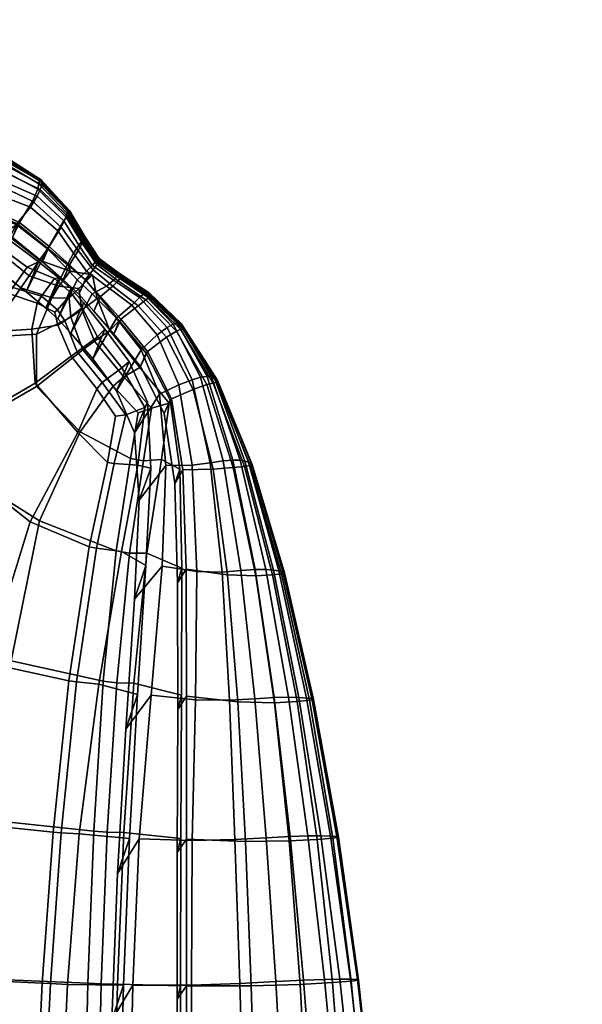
# Model space of a CAD drawing. Header units: centimetres. Extents: x -73 to 73, y -93 to 93.
# Tile 346 of 346: x 68.69 to 72.71, y 84.46 to 91.5. Entities that reach past the tile are written whole.
import ezdxf

# ---------------------------------------------------------------- set-up
doc = ezdxf.new("R2010")
doc.units = ezdxf.units.CM
doc.layers.add('Layer 01', color=18, linetype='Continuous', true_color=0x000000)

msp = doc.modelspace()

# ---------------------------------------------------------------- meshes
at = {"layer": 'Layer 01'}
mesh = msp.add_polyface(dxfattribs=at)
corners = [(65.1383, 89.9081, 22.9834), (66.1956, 90.0071, 22.8939), (66.1612, 90.3362, 21.8715), (65.128, 90.3001, 21.9309), (64.1303, 91.4156, 15.2321), (65.1829, 91.2916, 15.2223), (65.1862, 91.3625, 13.8473), (64.135, 91.4957, 13.8574), (67.8385, 89.8117, 23.6937), (68.2161, 89.9009, 23.8132), (68.2625, 90.0383, 23.5768), (67.8313, 89.9654, 23.5527), (66.1821, 90.9489, 17.9538), (67.1073, 90.8246, 17.9452), (67.1123, 90.9072, 16.5732), (66.189, 91.0604, 16.5844), (67.8913, 90.6781, 17.9361), (67.8947, 90.7334, 16.5619), (67.1129, 90.9659, 15.1988), (66.1921, 91.1407, 15.211), (67.8932, 90.7716, 15.1867), (65.1557, 90.8669, 19.3206), (66.1697, 90.7977, 19.3176), (65.1689, 91.053, 17.9614), (67.0958, 90.711, 19.3134), (67.8807, 90.6, 19.3053), (68.4705, 90.4578, 19.2912), (68.4809, 90.5073, 17.9272), (68.4835, 90.5407, 16.5513), (68.4808, 90.5623, 15.1753), (68.4758, 90.5764, 13.7999), (67.8895, 90.7984, 13.8113), (67.1114, 91.008, 13.8235), (66.1932, 91.1983, 13.8358), (65.1775, 91.1915, 16.5945), (67.8625, 90.1657, 22.5768), (68.3372, 90.1467, 22.488), (68.4215, 90.2875, 21.5649), (67.8701, 90.3567, 21.6337), (68.9608, 89.985, 21.5269), (68.7648, 90.155, 21.5408), (68.6635, 90.031, 22.5024), (68.8872, 89.8581, 22.5117), (69.004, 90.0566, 20.4483), (68.8133, 90.2341, 20.4646), (68.8332, 90.2827, 19.2791), (68.4581, 90.3886, 20.4894), (68.2898, 90.0596, 22.9309), (68.5089, 89.895, 23.562), (68.5927, 89.9372, 22.987), (68.8404, 90.3501, 13.7899), (68.8455, 90.3442, 15.1655), (68.848, 90.3333, 16.5419), (68.8448, 90.314, 17.9189), (67.1396, 90.1108, 22.7368), (67.1022, 90.3678, 21.7496), (68.4099, 89.7516, 23.804), (66.0944, 89.6933, 23.0533), (67.0396, 89.7833, 22.9929), (67.1476, 90.0067, 23.0795), (67.8497, 90.0641, 22.9848), (67.749, 89.8426, 22.895), (68.1977, 89.8358, 22.8378), (68.5066, 89.7204, 22.8956), (67.1554, 90.2498, 4.7529), (67.112, 90.5628, 5.7665), (67.8661, 90.4841, 5.7671), (67.8637, 90.2513, 4.8154), (66.2409, 90.2303, 4.7383), (66.1964, 90.6161, 5.7809), (68.3554, 90.1833, 4.7476), (68.6739, 90.0339, 4.6722), (68.5759, 89.9738, 3.9317), (68.3257, 90.1702, 4.1489), (65.2027, 90.2092, 4.7551), (65.1801, 90.6526, 5.8044), (68.9836, 90.0131, 5.6968), (68.8983, 89.874, 4.7126), (68.6859, 90.0464, 4.7764), (68.7799, 90.1974, 5.7252), (68.5136, 89.8571, 3.9842), (68.2956, 90.0416, 4.2011), (67.1162, 90.1321, 4.7027), (66.2022, 90.1096, 4.6892), (67.1635, 90.2195, 4.6526), (66.2475, 90.1936, 4.6402), (67.8224, 90.1372, 4.7641), (67.8678, 90.2296, 4.7125), (65.1641, 90.0861, 4.707), (65.206, 90.1678, 4.659), (68.3142, 90.0847, 4.8004), (68.3617, 90.1943, 4.8528), (68.8897, 89.8609, 4.6072), (68.6354, 89.9374, 4.7245), (68.8495, 89.7654, 4.6599), (68.4504, 89.778, 3.9609), (68.2644, 89.9444, 4.1566), (68.2956, 90.0416, 4.2011), (68.5136, 89.8571, 3.9842), (67.9469, 89.8726, 3.9858), (67.9284, 89.9635, 4.0045), (68.2956, 90.0416, 4.2011)]
mesh.append_faces([[corners[k] for k in face] for face in [(0, 1, 2, 3), (4, 5, 6, 7), (8, 9, 10, 11), (12, 13, 14, 15), (13, 16, 17, 14), (15, 14, 18, 19), (14, 17, 20, 18), (21, 22, 12, 23), (22, 24, 13, 12), (24, 25, 16, 13), (25, 26, 27, 16), (16, 27, 28, 17), (17, 28, 29, 20), (20, 29, 30, 31), (18, 20, 31, 32), (19, 18, 32, 33), (5, 19, 33, 6), (34, 15, 19, 5), (23, 12, 15, 34), (35, 36, 37, 38), (39, 40, 41, 42), (40, 37, 36, 41), (43, 44, 40, 39), (45, 26, 46, 44), (44, 46, 37, 40), (47, 10, 48, 49), (50, 30, 29, 51), (51, 29, 28, 52), (52, 28, 27, 53), (53, 27, 26, 45), (1, 54, 55, 2), (54, 35, 38, 55), (9, 56, 48, 10), (57, 58, 54, 1), (59, 60, 61, 58), (58, 61, 35, 54), (36, 35, 61, 62), (62, 61, 60, 47), (62, 63, 41, 36), (64, 65, 66, 67), (68, 69, 65, 64), (70, 71, 72, 73), (74, 75, 69, 68), (76, 77, 78, 79), (80, 81, 73, 72), (68, 64, 82, 83), (83, 82, 84, 85), (64, 67, 86, 82), (82, 86, 87, 84), (74, 68, 83, 88), (88, 83, 85, 89), (70, 87, 86, 90), (90, 86, 67, 91), (92, 71, 93, 94), (94, 93, 78, 77), (91, 78, 93, 90), (90, 93, 71, 70), (95, 96, 97, 98), (96, 99, 100, 101)]])
mesh = msp.add_polyface(dxfattribs=at)
corners = [(66.2475, 90.1936, 4.6402), (67.1635, 90.2195, 4.6526), (67.2676, 89.9629, 3.7813), (66.3337, 89.8433, 3.7171), (66.1964, 90.6161, 5.7809), (66.1832, 90.9023, 7.0301), (67.0993, 90.7872, 7.0086), (67.112, 90.5628, 5.7665), (67.8678, 90.2296, 4.7125), (67.9313, 90.0932, 3.9446), (67.8726, 90.6457, 6.9893), (67.8661, 90.4841, 5.7671), (66.1855, 91.0895, 8.3643), (67.1006, 90.9286, 8.3469), (67.8756, 90.7428, 8.3297), (68.4601, 90.5381, 8.3139), (68.4545, 90.4769, 6.971), (68.4255, 90.3647, 5.7594), (68.3554, 90.1833, 4.7476), (68.3257, 90.1702, 4.1489), (65.2635, 89.5392, 3.7885), (66.3534, 89.6271, 3.7862), (66.5029, 88.9759, 3.2328), (65.3422, 88.8292, 3.2078), (67.9469, 89.8726, 3.9858), (68.1339, 89.5219, 3.5714), (67.5077, 89.2045, 3.3309), (67.2908, 89.7433, 3.8387), (66.589, 86.9804, 2.6699), (66.6356, 88.0877, 2.8698), (68.0245, 88.4205, 3.0431), (67.7186, 87.0387, 2.8586), (68.4517, 89.2256, 3.3935), (68.8085, 89.2462, 3.5473), (68.8068, 88.8732, 3.3918), (69.1208, 88.548, 3.5648), (68.8294, 87.9123, 3.3194), (67.272, 89.8375, 3.85), (66.3403, 89.7223, 3.7929), (65.4012, 87.9189, 2.8114), (68.2956, 90.0416, 4.2011), (67.9284, 89.9635, 4.0045), (68.9668, 89.5896, 3.9597), (68.755, 89.6646, 3.8661), (68.8292, 89.7753, 3.816), (69.0478, 89.6974, 3.9151), (68.5136, 89.8571, 3.9842), (68.5759, 89.9738, 3.9317), (66.189, 91.1964, 9.7219), (66.1911, 91.2395, 11.0883), (67.1061, 91.0395, 11.076), (67.1036, 91.008, 9.7082), (66.1919, 91.2348, 12.4605), (67.1082, 91.0354, 12.4484), (67.8812, 90.8182, 11.0638), (67.8782, 90.7966, 9.6945), (67.8858, 90.817, 12.4368), (66.1932, 91.1983, 13.8358), (67.1114, 91.008, 13.8235), (67.8895, 90.7984, 13.8113), (68.4758, 90.5764, 13.7999), (68.4709, 90.5859, 12.4255), (68.467, 90.5867, 11.0528), (68.4625, 90.5714, 9.6817), (69.1059, 89.846, 5.704), (69.0441, 89.7424, 4.7535), (68.8983, 89.874, 4.7126), (68.9836, 90.0131, 5.6968), (68.8897, 89.8609, 4.6072), (69.0412, 89.734, 4.6474), (69.0187, 90.0834, 6.9393), (68.7799, 90.1974, 5.7252), (68.8178, 90.2834, 6.9529), (68.6739, 90.0339, 4.6722), (68.6859, 90.0464, 4.7764), (68.3617, 90.1943, 4.8528), (67.8637, 90.2513, 4.8154), (68.8249, 90.3225, 8.3007), (69.026, 90.1105, 8.2905), (69.0359, 90.1331, 12.4072), (69.0325, 90.1309, 11.0337), (68.8316, 90.3526, 11.0423), (68.8356, 90.3536, 12.4154), (69.0298, 90.1246, 9.6616), (68.8286, 90.344, 9.6709), (68.8404, 90.3501, 13.7899), (69.0398, 90.133, 13.7819), (67.1476, 90.0067, 23.0795), (66.2039, 89.9223, 23.1379), (66.2668, 89.6364, 23.9928), (67.2259, 89.8237, 23.777), (67.8497, 90.0641, 22.9848), (67.8313, 89.9654, 23.5527), (66.1612, 90.3362, 21.8715), (67.1022, 90.3678, 21.7496), (67.0894, 90.5624, 20.6001), (66.155, 90.5966, 20.6559), (67.8701, 90.3567, 21.6337), (67.8758, 90.4976, 20.5344), (68.2898, 90.0596, 22.9309), (68.2625, 90.0383, 23.5768), (68.4215, 90.2875, 21.5649), (68.4581, 90.3886, 20.4894), (68.4705, 90.4578, 19.2912), (67.8807, 90.6, 19.3053), (67.0958, 90.711, 19.3134), (66.1697, 90.7977, 19.3176)]
mesh.append_faces([[corners[k] for k in face] for face in [(0, 1, 2, 3), (4, 5, 6, 7), (1, 8, 9, 2), (7, 6, 10, 11), (5, 12, 13, 6), (6, 13, 14, 10), (10, 14, 15, 16), (11, 10, 16, 17), (8, 18, 19, 9), (20, 21, 22, 23), (24, 25, 26, 27), (21, 27, 26, 22), (28, 29, 30, 31), (22, 26, 30, 29), (25, 32, 30, 26), (33, 34, 30, 32), (35, 36, 30, 34), (37, 38, 3, 2), (23, 22, 29, 39), (40, 41, 9, 19), (41, 37, 2, 9), (42, 43, 44, 45), (43, 46, 47, 44), (48, 49, 50, 51), (49, 52, 53, 50), (51, 50, 54, 55), (50, 53, 56, 54), (52, 57, 58, 53), (53, 58, 59, 56), (56, 59, 60, 61), (54, 56, 61, 62), (55, 54, 62, 63), (14, 55, 63, 15), (13, 51, 55, 14), (12, 48, 51, 13), (64, 65, 66, 67), (68, 69, 45, 44), (70, 67, 71, 72), (73, 68, 44, 47), (71, 74, 75, 17), (76, 11, 17, 75), (72, 71, 17, 16), (77, 72, 16, 15), (78, 70, 72, 77), (79, 80, 81, 82), (80, 83, 84, 81), (83, 78, 77, 84), (84, 77, 15, 63), (81, 84, 63, 62), (82, 81, 62, 61), (85, 82, 61, 60), (86, 79, 82, 85), (87, 88, 89, 90), (91, 87, 90, 92), (93, 94, 95, 96), (94, 97, 98, 95), (99, 91, 92, 100), (97, 101, 102, 98), (98, 102, 103, 104), (95, 98, 104, 105), (96, 95, 105, 106)]])
mesh = msp.add_polyface(dxfattribs=at)
corners = [(68.9584, 89.4218, 23.9454), (69.0108, 89.3429, 23.9216), (69.1333, 89.4347, 23.6142), (69.0569, 89.5392, 23.6157), (68.8441, 89.52, 23.9288), (68.9584, 89.4218, 23.9454), (69.0569, 89.5392, 23.6157), (68.9355, 89.6448, 23.6309), (69.0544, 89.5741, 22.924), (69.1444, 89.473, 22.9761), (69.0717, 89.8259, 21.503), (68.9608, 89.985, 21.5269), (68.8872, 89.8581, 22.5117), (69.0169, 89.725, 22.459), (69.4888, 89.4556, 21.5009), (69.3072, 89.5916, 21.4925), (69.2069, 89.5354, 22.4543), (69.3807, 89.3626, 22.4862), (69.5452, 89.5091, 20.4295), (69.3572, 89.6336, 20.426), (69.7842, 89.3193, 19.2627), (69.575, 89.5347, 19.2594), (69.7426, 89.2959, 20.4342), (69.3811, 89.6591, 19.2574), (69.2304, 89.7661, 19.2579), (69.2079, 89.7393, 20.4264), (69.1661, 89.6983, 21.4868), (68.9678, 89.6501, 22.9728), (69.0569, 89.5392, 23.6157), (69.0544, 89.5741, 22.924), (69.1094, 89.8831, 20.4348), (69.004, 90.0566, 20.4483), (69.2304, 89.7661, 19.2579), (69.133, 89.9133, 19.2621), (69.2079, 89.7393, 20.4264), (69.0273, 90.0933, 19.2694), (68.8332, 90.2827, 19.2791), (68.8133, 90.2341, 20.4646), (69.0992, 89.6353, 22.4231), (69.2079, 89.7393, 20.4264), (69.1661, 89.6983, 21.4868), (69.8438, 89.3203, 15.1555), (69.614, 89.5421, 15.152), (69.6086, 89.5463, 16.5282), (69.8332, 89.3264, 16.5311), (69.4111, 89.6738, 15.1495), (69.4081, 89.6756, 16.526), (69.5964, 89.5449, 17.9053), (69.8143, 89.3271, 17.9077), (69.3988, 89.6718, 17.9034), (69.8497, 89.3119, 13.7809), (69.6159, 89.5354, 13.7768), (69.4111, 89.6693, 13.774), (69.2553, 89.785, 13.7735), (69.2565, 89.7876, 15.1493), (69.2546, 89.7872, 16.526), (69.2467, 89.7811, 17.9035), (69.1547, 89.9406, 15.152), (69.0439, 90.1315, 15.1576), (69.0452, 90.1265, 16.5343), (69.1544, 89.9385, 16.5288), (68.8455, 90.3442, 15.1655), (68.848, 90.3333, 16.5419), (69.0407, 90.1148, 17.9117), (69.1481, 89.9304, 17.9064), (68.8448, 90.314, 17.9189), (69.2553, 89.785, 13.7735), (69.1521, 89.9397, 13.7762), (69.2565, 89.7876, 15.1493), (69.0398, 90.133, 13.7819), (68.8404, 90.3501, 13.7899), (69.2467, 89.7811, 17.9035), (69.2304, 89.7661, 19.2579), (69.2546, 89.7872, 16.526), (69.2467, 89.7811, 17.9035), (69.2565, 89.7876, 15.1493), (69.2546, 89.7872, 16.526), (69.1661, 89.6983, 21.4868), (69.0992, 89.6353, 22.4231), (69.0529, 89.2545, 22.881), (68.96, 89.3562, 22.8276), (69.0992, 89.6353, 22.4231), (68.874, 89.4324, 22.8773), (68.96, 89.3562, 22.8276), (68.96, 89.3562, 22.8276), (69.0544, 89.5741, 22.924), (69.0412, 89.734, 4.6474), (69.157, 89.6353, 4.7007), (69.2075, 89.6707, 4.1246), (69.0478, 89.6974, 3.9151), (69.2119, 89.707, 5.7166), (69.1557, 89.6361, 4.8075), (69.0441, 89.7424, 4.7535), (69.1059, 89.846, 5.704), (69.534, 89.4495, 5.6962), (69.4111, 89.3534, 4.7121), (69.2658, 89.5156, 4.7537), (69.3536, 89.5906, 5.7041), (69.1557, 89.6361, 4.8075), (69.2119, 89.707, 5.7166), (69.0422, 89.5038, 4.0895), (69.0525, 89.3696, 3.9253), (68.8085, 89.2462, 3.5473), (68.9171, 89.507, 3.9253), (69.1557, 89.6361, 4.8075), (69.217, 89.4109, 4.7008), (69.11, 89.5323, 4.7541), (69.2596, 89.5109, 4.6477), (69.157, 89.6353, 4.7007), (68.8897, 89.8609, 4.6072), (68.8495, 89.7654, 4.6599), (68.9973, 89.6355, 4.7006), (68.8983, 89.874, 4.7126), (69.157, 89.6353, 4.7007), (69.11, 89.5323, 4.7541), (69.11, 89.5323, 4.7541), (69.1102, 89.5748, 4.161), (69.1328, 89.4218, 3.9603), (68.9668, 89.5896, 3.9597), (69.1102, 89.5748, 4.161)]
mesh.append_faces([[corners[k] for k in face] for face in [(0, 1, 2, 3), (4, 5, 6, 7), (8, 3, 2, 9), (10, 11, 12, 13), (14, 15, 16, 17), (18, 19, 15, 14), (20, 21, 18, 22), (21, 23, 19, 18), (23, 24, 25, 19), (19, 25, 26, 15), (27, 7, 28, 29), (30, 31, 11, 10), (32, 33, 30, 34), (33, 35, 31, 30), (35, 36, 37, 31), (15, 26, 38, 16), (39, 30, 10, 40), (41, 42, 43, 44), (42, 45, 46, 43), (44, 43, 47, 48), (43, 46, 49, 47), (50, 51, 42, 41), (51, 52, 45, 42), (52, 53, 54, 45), (45, 54, 55, 46), (46, 55, 56, 49), (49, 56, 24, 23), (47, 49, 23, 21), (48, 47, 21, 20), (57, 58, 59, 60), (58, 61, 62, 59), (60, 59, 63, 64), (59, 62, 65, 63), (66, 67, 57, 68), (67, 69, 58, 57), (69, 70, 61, 58), (63, 65, 36, 35), (64, 63, 35, 33), (71, 64, 33, 72), (73, 60, 64, 74), (75, 57, 60, 76), (77, 10, 13, 78), (8, 9, 79, 80), (80, 79, 16, 38), (81, 13, 82, 83), (84, 82, 27, 85), (86, 87, 88, 89), (90, 91, 92, 93), (94, 95, 96, 97), (97, 96, 98, 99), (100, 101, 102, 103), (104, 96, 105, 106), (106, 105, 107, 108), (86, 109, 110, 111), (111, 110, 112, 92), (113, 86, 111, 114), (115, 111, 92, 91), (101, 100, 116, 117), (100, 103, 118, 119)]])
mesh = msp.add_polyface(dxfattribs=at)
corners = [(72.2554, 45.0165, 8.537), (71.9676, 45.0041, 8.6209), (72.2369, 45.0061, 9.7653), (72.5319, 45.0193, 9.7122), (72.3864, 45.0084, 10.971), (72.6854, 45.0217, 10.9496), (72.3864, 45.0084, 10.971), (72.4107, 45.0112, 12.2573), (72.7104, 45.0242, 12.2633), (72.4107, 45.0112, 12.2573), (72.3281, 45.0143, 13.6693), (72.6266, 45.0274, 13.6964), (72.1396, 45.0178, 15.1919), (72.4358, 45.0316, 15.2376), (71.8413, 45.0217, 16.7791), (72.1338, 45.0371, 16.8439), (71.1632, 45.0493, 20.0213), (70.8863, 45.0298, 19.9075), (70.2219, 45.0352, 21.2998), (70.4839, 45.0555, 21.4447), (71.7124, 45.0436, 18.4595), (71.4258, 45.0261, 18.3728), (69.5077, 45.0405, 22.4268), (69.6573, 45.0647, 22.6857), (69.1426, 45.0092, 22.4407), (69.3472, 45.0236, 22.6595), (69.1426, 45.0092, 22.4407), (69.1282, 45.0418, 22.5194), (69.4104, 45.0463, 22.6213), (69.1282, 45.0418, 22.5194), (68.5974, 45.0525, 23.5261), (68.8628, 45.0597, 23.6658), (71.8669, 45.0134, 7.4102), (71.5886, 45.0025, 7.5216), (71.9676, 45.0041, 8.6209), (71.3755, 45.0094, 6.3215), (71.1085, 45.0005, 6.4581), (71.5886, 45.0025, 7.5216), (70.7881, 45.0064, 5.2846), (70.5364, 44.9998, 5.4477), (69.95, 45.002, 4.2669), (69.8951, 45, 4.5619), (30.8131, 89.9815, 23.2213), (30.7985, 89.4346, 24.2717), (31.2416, 89.4313, 24.302), (31.2564, 89.9782, 23.2502), (31.415, 89.4299, 24.3139), (31.4224, 89.1642, 24.1747), (31.8655, 89.1608, 24.2051), (31.8581, 89.4265, 24.3442), (29.7525, 89.99, 23.1501), (29.7381, 89.4423, 24.1999), (28.6912, 89.998, 23.0801), (28.6771, 89.4496, 24.1294), (28.2472, 90.0005, 23.0535), (28.2334, 89.4524, 24.1008), (28.2406, 89.187, 23.9612), (28.6843, 89.1841, 23.9897), (29.7582, 90.1211, 22.9917), (30.8188, 90.0906, 23.0597), (30.8477, 89.7119, 23.0454), (29.7879, 89.7205, 22.974), (31.8772, 89.6887, 23.1963), (31.4341, 89.6925, 23.1662), (31.4641, 89.7066, 23.0873), (31.9067, 89.7028, 23.1174), (30.8174, 89.6977, 23.1243), (31.2604, 89.6939, 23.1544), (31.2489, 89.1656, 24.1629), (30.8058, 89.169, 24.1325), (29.7568, 89.7062, 23.0528), (29.7454, 89.1768, 24.0604), (28.6955, 89.7143, 22.9826), (28.6843, 89.1841, 23.9897), (28.7273, 89.7286, 22.9038), (31.8731, 89.9736, 23.2903), (31.8772, 89.6887, 23.1963), (31.9067, 89.7028, 23.1174), (31.8931, 89.8785, 23.3601), (31.8655, 89.1608, 24.2051), (31.8772, 89.6887, 23.1963), (30.8058, 89.169, 24.1325), (31.2489, 89.1656, 24.1629), (29.7454, 89.1768, 24.0604), (30.8058, 89.169, 24.1325), (29.7454, 89.1768, 24.0604), (28.2517, 89.7175, 22.9542), (28.2839, 89.7318, 22.8755), (28.6843, 89.1841, 23.9897), (28.2406, 89.187, 23.9612), (31.8655, 89.1608, 24.2051), (31.4224, 89.1642, 24.1747), (31.2904, 89.7081, 23.0755), (31.2615, 90.0679, 23.0836), (31.4356, 90.059, 23.0929), (31.8784, 90.0364, 23.1168), (31.4298, 89.9769, 23.2615), (28.2144, 89.9557, 3.9593), (28.3001, 90.0621, 3.961), (28.298, 89.7954, 4.0984), (28.2112, 89.7955, 4.0967), (31.3278, 90.0605, 4.0258), (31.4149, 89.954, 4.0277), (31.4115, 89.7933, 4.1641), (31.3237, 89.7933, 4.1621), (31.502, 90.0604, 4.0297), (31.4992, 89.7932, 4.1661), (31.3283, 89.3241, 24.308), (31.3357, 89.1649, 24.1688), (31.2489, 89.1656, 24.1629), (31.4224, 89.1642, 24.1747), (31.3357, 89.1649, 24.1688), (31.3473, 89.6932, 23.1603), (31.3357, 89.1649, 24.1688), (31.3772, 89.7073, 23.0814), (31.3486, 90.0635, 23.0882), (31.3431, 89.8711, 23.2558), (31.3637, 89.7831, 23.3192), (31.2768, 89.8913, 23.3125), (31.4506, 89.8877, 23.3259)]
mesh.append_faces([[corners[k] for k in face] for face in [(0, 1, 2, 3), (3, 2, 4, 5), (5, 6, 7, 8), (8, 9, 10, 11), (11, 10, 12, 13), (13, 12, 14, 15), (16, 17, 18, 19), (20, 21, 17, 16), (15, 14, 21, 20), (19, 18, 22, 23), (23, 22, 24, 25), (25, 26, 27, 28), (28, 29, 30, 31), (32, 33, 34, 0), (35, 36, 37, 32), (38, 39, 36, 35), (40, 41, 39, 38), (42, 43, 44, 45), (46, 47, 48, 49), (50, 51, 43, 42), (52, 53, 51, 50), (54, 55, 53, 52), (55, 56, 57, 53), (58, 59, 60, 61), (62, 63, 64, 65), (66, 67, 68, 69), (70, 66, 69, 71), (72, 70, 71, 73), (61, 60, 66, 70), (70, 72, 74, 61), (75, 76, 77, 78), (49, 79, 80, 75), (43, 81, 82, 44), (51, 83, 84, 43), (53, 57, 85, 51), (72, 86, 87, 74), (86, 72, 88, 89), (63, 62, 90, 91), (67, 66, 60, 92), (92, 60, 59, 93), (65, 64, 94, 95), (96, 46, 49, 75), (97, 98, 99, 100), (101, 102, 103, 104), (102, 105, 106, 103), (46, 107, 108, 47), (107, 44, 109, 108), (110, 111, 112, 63), (113, 68, 67, 112), (92, 114, 112, 67), (114, 64, 63, 112), (93, 115, 114, 92), (115, 94, 64, 114), (96, 116, 107, 46), (116, 45, 44, 107), (45, 116, 117, 118), (116, 96, 119, 117)]])
mesh = msp.add_polyface(dxfattribs=at)
corners = [(69.1328, 89.4218, 3.9603), (69.1102, 89.5748, 4.161), (69.2075, 89.6707, 4.1246), (69.2405, 89.5034, 3.9167), (69.4319, 88.9431, 3.9808), (69.2223, 89.1961, 3.8656), (69.3318, 89.2728, 3.8168), (69.5468, 89.0096, 3.9298), (69.4802, 88.3588, 3.9753), (69.3767, 87.6977, 3.8213), (68.8294, 87.9123, 3.3194), (69.1208, 88.548, 3.5648), (69.6296, 88.7184, 4.1945), (69.757, 88.7548, 4.1437), (69.1102, 89.5748, 4.161), (68.9668, 89.5896, 3.9597), (69.0478, 89.6974, 3.9151), (69.2075, 89.6707, 4.1246), (69.5721, 88.3426, 3.9938), (69.7019, 88.3514, 3.9352), (69.4719, 87.681, 3.8324), (69.5977, 87.6812, 3.7647), (69.8329, 88.2814, 4.6995), (69.8479, 87.5743, 4.6315), (70.0721, 88.2828, 5.7538), (70.215, 88.2939, 6.9757), (70.376, 87.5199, 6.9863), (70.1738, 87.5272, 5.7445), (69.5919, 89.1111, 4.6692), (69.7628, 88.7789, 4.7405), (69.9289, 88.8525, 5.7526), (70.0251, 88.8863, 6.9639), (70.0721, 88.8969, 8.306), (70.2945, 88.3018, 8.3153), (70.4961, 87.5264, 8.3239), (70.3354, 88.3091, 9.6784), (70.3487, 88.3166, 11.0454), (70.5801, 87.5414, 11.048), (70.5593, 87.5344, 9.6831), (70.3423, 88.3242, 12.4154), (70.5701, 87.5479, 12.4169), (70.0953, 88.9041, 9.6723), (70.1032, 88.9117, 11.0411), (70.1002, 88.9199, 12.4121), (70.0906, 88.9285, 13.7849), (70.3237, 88.3321, 13.7876), (70.541, 87.5542, 13.7884), (69.4, 89.3436, 4.6068), (69.8096, 89.2692, 6.9498), (69.7384, 89.2249, 5.7225), (69.534, 89.4495, 5.6962), (69.5902, 89.4933, 6.9383), (69.2596, 89.5109, 4.6477), (69.3536, 89.5906, 5.7041), (69.3922, 89.6289, 6.9338), (69.8367, 89.2819, 8.2968), (69.7723, 88.785, 4.8458), (69.8536, 88.277, 4.8026), (69.157, 89.6353, 4.7007), (69.2119, 89.707, 5.7166), (69.238, 89.7454, 6.9335), (69.4044, 89.6447, 8.2835), (69.2459, 89.7622, 8.2814), (69.6085, 89.5077, 8.2891), (69.1334, 89.8979, 6.934), (69.1059, 89.846, 5.704), (68.9836, 90.0131, 5.6968), (69.0187, 90.0834, 6.9393), (69.2459, 89.7622, 8.2814), (69.238, 89.7454, 6.9335), (69.1406, 89.9183, 8.2839), (69.238, 89.7454, 6.9335), (69.2119, 89.707, 5.7166), (69.026, 90.1105, 8.2905), (69.8538, 89.3036, 12.4076), (69.8547, 89.2958, 11.0357), (69.6164, 89.5218, 11.0302), (69.6168, 89.5285, 12.4029), (69.8505, 89.2885, 9.6655), (69.614, 89.5149, 9.6589), (69.4095, 89.659, 11.0262), (69.4105, 89.6643, 12.3995), (69.4076, 89.6527, 9.6542), (69.8497, 89.3119, 13.7809), (69.2502, 89.7721, 9.6526), (69.2522, 89.7779, 11.0251), (69.2538, 89.7819, 12.3987), (69.4111, 89.6693, 13.774), (69.2553, 89.785, 13.7735), (69.6159, 89.5354, 13.7768), (69.1494, 89.938, 12.4014), (69.147, 89.9349, 11.0277), (69.0325, 90.1309, 11.0337), (69.0359, 90.1331, 12.4072), (69.1446, 89.9293, 9.6552), (69.0298, 90.1246, 9.6616), (69.2553, 89.785, 13.7735), (69.2538, 89.7819, 12.3987), (69.1521, 89.9397, 13.7762), (69.2538, 89.7819, 12.3987), (69.2522, 89.7779, 11.0251), (69.2522, 89.7779, 11.0251), (69.2502, 89.7721, 9.6526), (69.2502, 89.7721, 9.6526), (69.2459, 89.7622, 8.2814), (69.0398, 90.133, 13.7819)]
mesh.append_faces([[corners[k] for k in face] for face in [(0, 1, 2, 3), (4, 5, 6, 7), (8, 9, 10, 11), (12, 4, 7, 13), (14, 15, 16, 17), (18, 12, 13, 19), (5, 0, 3, 6), (20, 18, 19, 21), (22, 23, 21, 19), (24, 25, 26, 27), (28, 29, 13, 7), (30, 31, 25, 24), (31, 32, 33, 25), (25, 33, 34, 26), (35, 36, 37, 38), (36, 39, 40, 37), (32, 41, 35, 33), (41, 42, 36, 35), (42, 43, 39, 36), (43, 44, 45, 39), (39, 45, 46, 40), (33, 35, 38, 34), (47, 28, 7, 6), (48, 49, 50, 51), (52, 47, 6, 3), (51, 50, 53, 54), (32, 31, 48, 55), (31, 30, 49, 48), (56, 30, 24, 57), (58, 52, 3, 2), (54, 53, 59, 60), (61, 54, 60, 62), (63, 51, 54, 61), (55, 48, 51, 63), (64, 65, 66, 67), (68, 69, 64, 70), (71, 72, 65, 64), (70, 64, 67, 73), (74, 75, 76, 77), (75, 78, 79, 76), (77, 76, 80, 81), (76, 79, 82, 80), (44, 43, 74, 83), (43, 42, 75, 74), (42, 41, 78, 75), (41, 32, 55, 78), (78, 55, 63, 79), (79, 63, 61, 82), (82, 61, 62, 84), (80, 82, 84, 85), (81, 80, 85, 86), (87, 81, 86, 88), (89, 77, 81, 87), (83, 74, 77, 89), (90, 91, 92, 93), (91, 94, 95, 92), (96, 97, 90, 98), (99, 100, 91, 90), (101, 102, 94, 91), (103, 104, 70, 94), (94, 70, 73, 95), (98, 90, 93, 105)]])
mesh = msp.add_polyface(dxfattribs=at)
corners = [(67.2488, 89.6652, 23.869), (67.8385, 89.8117, 23.6937), (67.8313, 89.9654, 23.5527), (67.2259, 89.8237, 23.777), (68.3764, 89.7072, 23.8169), (68.0655, 89.5414, 23.9989), (68.4391, 89.2616, 24.1822), (68.607, 89.5374, 23.8777), (68.8126, 89.47, 23.9413), (68.7743, 89.282, 24.0532), (68.9612, 89.3111, 23.9342), (68.7981, 88.8974, 24.166), (69.0563, 89.0889, 23.8681), (68.9399, 89.4038, 23.9631), (66.4483, 86.9153, 25.4169), (67.5627, 87.0061, 25.0783), (68.0545, 88.4625, 24.6481), (66.5297, 87.9933, 25.0917), (68.4509, 86.897, 24.5738), (68.7625, 87.9065, 24.3188), (69.1037, 88.5433, 23.9546), (67.4399, 89.175, 24.3618), (66.4195, 88.846, 24.6119), (65.224, 85.7125, 25.8854), (66.3317, 85.778, 25.6228), (65.2812, 86.7837, 25.6303), (67.3602, 85.8053, 25.2437), (65.3024, 87.7792, 25.2609), (68.2412, 85.758, 24.7097), (68.6375, 89.5807, 23.862), (68.8441, 89.52, 23.9288), (68.9355, 89.6448, 23.6309), (68.7417, 89.7272, 23.6067), (66.2825, 89.4936, 23.9927), (66.2668, 89.6364, 23.9928), (68.4099, 89.7516, 23.804), (68.5089, 89.895, 23.562), (65.2527, 88.6293, 24.741), (68.1973, 89.8389, 23.7935), (67.8531, 89.7593, 23.7071), (68.8225, 89.7646, 23.0291), (68.9678, 89.6501, 22.9728), (68.5927, 89.9372, 22.987), (67.2606, 89.6089, 23.8791), (66.2911, 89.4358, 24.0012), (69.0389, 86.768, 23.9745), (69.1843, 87.7264, 23.8636), (68.8016, 81.4008, 23.9295), (68.7814, 80.3351, 23.8948), (68.9017, 80.3307, 23.973), (68.9224, 81.3964, 24.0069), (67.9934, 81.4039, 24.7175), (68.7448, 81.402, 23.9362), (68.7673, 82.4679, 23.9695), (68.0213, 82.4713, 24.7438), (68.7993, 83.5358, 23.9964), (68.0632, 83.5471, 24.7584), (68.8491, 84.6078, 24.0114), (68.1314, 84.6397, 24.7513), (68.9259, 85.6879, 24.0087), (68.7448, 81.402, 23.9362), (68.7248, 80.3362, 23.9013), (68.8244, 82.4666, 23.9626), (68.7673, 82.4679, 23.9695), (68.7448, 81.402, 23.9362), (68.8566, 83.534, 23.9892), (68.7993, 83.5358, 23.9964), (68.7673, 82.4679, 23.9695), (68.9068, 84.605, 24.0038), (68.8491, 84.6078, 24.0114), (68.7993, 83.5358, 23.9964), (68.9837, 85.6832, 24.0008), (68.9259, 85.6879, 24.0087), (68.8491, 84.6078, 24.0114), (68.9584, 89.4218, 23.9454), (68.8126, 89.47, 23.9413), (68.9399, 89.4038, 23.9631), (68.607, 89.5374, 23.8777), (68.8126, 89.47, 23.9413), (68.3764, 89.7072, 23.8169), (68.607, 89.5374, 23.8777), (68.2161, 89.9009, 23.8132), (68.1973, 89.8389, 23.7935), (68.3764, 89.7072, 23.8169), (67.8531, 89.7593, 23.7071), (68.1973, 89.8389, 23.7935), (67.2606, 89.6089, 23.8791), (67.8531, 89.7593, 23.7071), (66.2911, 89.4358, 24.0012), (67.2606, 89.6089, 23.8791), (66.2039, 89.9223, 23.1379), (67.1476, 90.0067, 23.0795), (67.0396, 89.7833, 22.9929), (66.0944, 89.6933, 23.0533), (69.0169, 89.725, 22.459), (68.8872, 89.8581, 22.5117), (68.7334, 89.5504, 22.9364), (68.874, 89.4324, 22.8773), (68.6635, 90.031, 22.5024), (68.5066, 89.7204, 22.8956), (68.2898, 90.0596, 22.9309), (68.1977, 89.8358, 22.8378), (68.9171, 89.507, 3.9253), (68.8085, 89.2462, 3.5473), (68.4517, 89.2256, 3.3935), (68.6964, 89.5785, 3.8375), (68.4504, 89.778, 3.9609), (68.1339, 89.5219, 3.5714), (68.2644, 89.9444, 4.1566), (67.9469, 89.8726, 3.9858), (68.3385, 80.3152, 3.1297), (68.3456, 81.3849, 3.135), (69.1341, 81.385, 3.7591), (69.1297, 80.3154, 3.7599), (68.3552, 82.4563, 3.1402), (69.1395, 82.455, 3.7572), (68.3767, 83.5376, 3.1472), (69.1511, 83.5278, 3.7547), (68.4212, 84.6385, 3.1584), (69.1753, 84.6062, 3.7523), (68.755, 89.6646, 3.8661), (68.9668, 89.5896, 3.9597), (68.5136, 89.8571, 3.9842), (68.755, 89.6646, 3.8661), (67.2908, 89.7433, 3.8387), (67.272, 89.8375, 3.85), (67.9284, 89.9635, 4.0045), (66.3534, 89.6271, 3.7862), (66.3403, 89.7223, 3.7929), (67.272, 89.8375, 3.85)]
mesh.append_faces([[corners[k] for k in face] for face in [(0, 1, 2, 3), (4, 5, 6, 7), (8, 7, 6, 9), (10, 9, 11, 12), (13, 8, 9, 10), (14, 15, 16, 17), (18, 19, 16, 15), (20, 11, 16, 19), (9, 6, 16, 11), (5, 21, 16, 6), (22, 17, 16, 21), (23, 24, 14, 25), (24, 26, 15, 14), (25, 14, 17, 27), (28, 18, 15, 26), (29, 30, 31, 32), (33, 0, 3, 34), (35, 29, 32, 36), (37, 27, 17, 22), (38, 39, 5, 4), (40, 32, 31, 41), (42, 36, 32, 40), (39, 43, 21, 5), (44, 22, 21, 43), (45, 46, 19, 18), (47, 48, 49, 50), (51, 52, 53, 54), (54, 53, 55, 56), (56, 55, 57, 58), (58, 57, 59, 28), (48, 47, 60, 61), (47, 62, 63, 64), (62, 65, 66, 67), (65, 68, 69, 70), (68, 71, 72, 73), (74, 30, 75, 76), (30, 29, 77, 78), (29, 35, 79, 80), (35, 81, 82, 83), (81, 1, 84, 85), (1, 0, 86, 87), (0, 33, 88, 89), (90, 91, 92, 93), (94, 95, 96, 97), (97, 96, 40, 41), (95, 98, 99, 96), (96, 99, 42, 40), (100, 42, 99, 101), (102, 103, 104, 105), (106, 105, 104, 107), (108, 106, 107, 109), (110, 111, 112, 113), (111, 114, 115, 112), (114, 116, 117, 115), (116, 118, 119, 117), (102, 105, 120, 121), (105, 106, 122, 123), (109, 124, 125, 126), (124, 127, 128, 129)]])
mesh = msp.add_polyface(dxfattribs=at)
corners = [(69.2397, 88.8566, 23.8098), (69.0563, 89.0889, 23.8681), (68.7981, 88.8974, 24.166), (69.1037, 88.5433, 23.9546), (69.3728, 88.6618, 23.7817), (69.3149, 88.3309, 23.6912), (69.447, 88.6708, 23.802), (69.3634, 88.3215, 23.6799), (69.5313, 88.3096, 23.4991), (69.5832, 88.7236, 23.5348), (69.0992, 89.1213, 23.8536), (69.2764, 88.9009, 23.8006), (69.4179, 89.0057, 23.5373), (69.2429, 89.2291, 23.5829), (69.0108, 89.3429, 23.9216), (69.1333, 89.4347, 23.6142), (69.6263, 88.2896, 22.9672), (69.6015, 88.7614, 22.914), (69.9196, 88.9212, 20.4455), (70.0505, 88.3279, 20.4762), (70.1424, 88.341, 19.2729), (69.9808, 88.939, 19.2671), (69.8257, 88.8854, 21.506), (69.9199, 88.3105, 21.5575), (69.4696, 89.0526, 22.9695), (70.2126, 88.3468, 17.9086), (70.0273, 88.9451, 17.9092), (70.079, 88.9365, 15.1588), (70.2985, 88.3399, 15.1609), (70.3237, 88.3321, 13.7876), (70.0906, 88.9285, 13.7849), (70.0587, 88.9433, 16.5338), (70.2634, 88.3456, 16.5348), (69.7426, 89.2959, 20.4342), (69.5452, 89.5091, 20.4295), (69.4888, 89.4556, 21.5009), (69.6711, 89.2425, 21.4985), (69.2971, 89.2827, 23.0213), (69.1444, 89.473, 22.9761), (69.7842, 89.3193, 19.2627), (69.6864, 88.8194, 22.4341), (69.7334, 88.3087, 22.5085), (69.3807, 89.3626, 22.4862), (69.5551, 89.1361, 22.4577), (69.8497, 89.3119, 13.7809), (69.8438, 89.3203, 15.1555), (69.8143, 89.3271, 17.9077), (69.8332, 89.3264, 16.5311), (68.7625, 87.9065, 24.3188), (69.1843, 87.7264, 23.8636), (69.2397, 88.8566, 23.8098), (69.3728, 88.6618, 23.7817), (69.0563, 89.0889, 23.8681), (69.2397, 88.8566, 23.8098), (68.9612, 89.3111, 23.9342), (69.0563, 89.0889, 23.8681), (68.9584, 89.4218, 23.9454), (68.9399, 89.4038, 23.9631), (68.9612, 89.3111, 23.9342), (69.2371, 87.7169, 23.8542), (69.3149, 88.3309, 23.6912), (69.1843, 87.7264, 23.8636), (69.3728, 88.6618, 23.7817), (69.3149, 88.3309, 23.6912), (69.5411, 88.0595, 22.8757), (69.5091, 88.5425, 22.8205), (69.21, 89.07, 22.9294), (69.3803, 88.8414, 22.8786), (69.2069, 89.5354, 22.4543), (69.0529, 89.2545, 22.881), (69.9289, 88.8525, 5.7526), (69.7723, 88.785, 4.8458), (69.6025, 89.1238, 4.7735), (69.7384, 89.2249, 5.7225), (69.4111, 89.3534, 4.7121), (69.534, 89.4495, 5.6962), (69.7628, 88.7789, 4.7405), (69.8329, 88.2814, 4.6995), (69.7019, 88.3514, 3.9352), (69.757, 88.7548, 4.1437), (69.534, 88.6838, 4.1498), (69.4802, 88.3588, 3.9753), (69.1208, 88.548, 3.5648), (69.356, 88.8767, 3.9566), (68.8068, 88.8732, 3.3918), (69.1391, 89.1347, 3.8367), (69.0525, 89.3696, 3.9253), (68.8085, 89.2462, 3.5473), (69.8536, 88.277, 4.8026), (69.797, 88.1789, 4.7512), (69.7204, 88.6806, 4.7933), (69.5919, 89.1111, 4.6692), (69.4, 89.3436, 4.6068), (69.36, 89.247, 4.6595), (69.5515, 89.016, 4.7215), (69.2596, 89.5109, 4.6477), (69.217, 89.4109, 4.7008), (69.2658, 89.5156, 4.7537), (69.4319, 88.9431, 3.9808), (69.6296, 88.7184, 4.1945), (69.2223, 89.1961, 3.8656), (69.4319, 88.9431, 3.9808), (69.1328, 89.4218, 3.9603), (69.2223, 89.1961, 3.8656), (69.6296, 88.7184, 4.1945), (69.5721, 88.3426, 3.9938)]
mesh.append_faces([[corners[k] for k in face] for face in [(0, 1, 2, 3), (4, 0, 3, 5), (6, 7, 8, 9), (10, 11, 12, 13), (14, 10, 13, 15), (16, 17, 9, 8), (18, 19, 20, 21), (22, 23, 19, 18), (24, 12, 9, 17), (21, 20, 25, 26), (27, 28, 29, 30), (31, 32, 28, 27), (26, 25, 32, 31), (33, 34, 35, 36), (37, 13, 12, 24), (38, 15, 13, 37), (21, 39, 33, 18), (40, 41, 23, 22), (18, 33, 36, 22), (36, 35, 42, 43), (30, 44, 45, 27), (26, 46, 39, 21), (31, 47, 46, 26), (27, 45, 47, 31), (22, 36, 43, 40), (5, 3, 48, 49), (11, 6, 9, 12), (6, 11, 50, 51), (11, 10, 52, 53), (10, 14, 54, 55), (14, 56, 57, 58), (59, 7, 60, 61), (7, 6, 62, 63), (17, 16, 64, 65), (65, 64, 41, 40), (43, 42, 66, 67), (67, 66, 37, 24), (42, 68, 69, 66), (66, 69, 38, 37), (40, 43, 67, 65), (65, 67, 24, 17), (70, 71, 72, 73), (73, 72, 74, 75), (76, 77, 78, 79), (80, 81, 82, 83), (83, 82, 84, 85), (86, 85, 84, 87), (71, 88, 89, 90), (90, 89, 77, 76), (91, 92, 93, 94), (94, 93, 74, 72), (92, 95, 96, 93), (93, 96, 97, 74), (76, 91, 94, 90), (90, 94, 72, 71), (80, 83, 98, 99), (83, 85, 100, 101), (85, 86, 102, 103), (81, 80, 104, 105)]])
mesh = msp.add_polyface(dxfattribs=at)
corners = [(66.3598, 82.4707, 2.4105), (66.3784, 83.5554, 2.4448), (67.4244, 83.5499, 2.7165), (67.4003, 82.4628, 2.6963), (66.4181, 84.6636, 2.4935), (67.4758, 84.6657, 2.7459), (68.3767, 83.5376, 3.1472), (68.3552, 82.4563, 3.1402), (68.4212, 84.6385, 3.1584), (65.304, 84.6463, 2.3427), (65.341, 85.7539, 2.4359), (66.4891, 85.807, 2.5631), (67.5676, 85.8247, 2.7888), (68.4998, 85.7691, 3.1759), (69.2185, 85.6933, 3.7506), (68.6261, 86.9124, 3.2118), (69.2856, 86.7663, 3.7589), (69.2458, 83.5267, 3.756), (69.2704, 84.6033, 3.7544), (69.3866, 84.6011, 3.6713), (69.3606, 83.5255, 3.6711), (69.3141, 85.687, 3.7543), (69.4324, 85.6836, 3.6744), (68.8294, 87.9123, 3.3194), (69.3767, 87.6977, 3.8213), (69.1753, 84.6062, 3.7523), (69.3816, 86.755, 3.7654), (69.4719, 87.681, 3.8324), (69.5977, 87.6812, 3.7647), (69.5032, 86.7518, 3.6904), (69.8371, 84.5882, 4.6284), (69.8379, 83.5274, 4.6372), (70.3437, 84.5879, 5.7732), (70.693, 84.5982, 7.0159), (70.7492, 83.5509, 7.0207), (70.373, 83.5368, 5.7815), (70.7888, 82.4888, 7.023), (70.3937, 82.4737, 5.7872), (69.8456, 86.6653, 4.609), (69.8397, 85.6406, 4.6172), (70.3032, 85.6209, 5.7618), (70.6145, 85.6237, 7.0083), (70.8156, 85.6349, 8.336), (70.9251, 84.6115, 8.3385), (71.0052, 83.5652, 8.3387), (71.0631, 82.5035, 8.3371), (71.0582, 84.6219, 9.6857), (71.1111, 84.6289, 11.0435), (71.2228, 83.5839, 11.0381), (71.157, 83.5763, 9.6825), (71.1031, 84.6331, 12.4085), (71.2214, 83.5885, 12.4015), (71.3097, 82.5235, 11.0311), (71.232, 82.5164, 9.6784), (71.3164, 82.5288, 12.3927), (70.9272, 85.6444, 9.6869), (70.9681, 85.6511, 11.0471), (70.9561, 85.6555, 12.4136), (70.9095, 85.6584, 13.7833), (71.0532, 84.6353, 13.7771), (71.1716, 83.5907, 13.7685), (71.2688, 82.5314, 13.7581), (67.7186, 87.0387, 2.8586), (68.0245, 88.4205, 3.0431), (65.3888, 86.8691, 2.5746), (66.589, 86.9804, 2.6699), (65.4012, 87.9189, 2.8114), (66.6356, 88.0877, 2.8698), (69.8479, 87.5743, 4.6315), (70.1738, 87.5272, 5.7445), (70.376, 87.5199, 6.9863), (70.5091, 86.6126, 6.9978), (70.2483, 86.6197, 5.7489), (70.4961, 87.5264, 8.3239), (70.6715, 86.6208, 8.331), (69.88, 85.6377, 4.7138), (69.8805, 84.5876, 4.7235), (70.5593, 87.5344, 9.6831), (70.5801, 87.5414, 11.048), (70.7892, 86.6363, 11.0486), (70.7592, 86.6295, 9.686), (70.5701, 87.5479, 12.4169), (70.7769, 86.6415, 12.4164), (70.541, 87.5542, 13.7884), (70.7377, 86.6459, 13.7871), (68.8566, 83.534, 23.9892), (68.8244, 82.4666, 23.9626), (68.9456, 82.462, 24.039), (68.9785, 83.5287, 24.0645), (66.1531, 82.4902, 25.8501), (67.1307, 82.4803, 25.3682), (67.1738, 83.5607, 25.3638), (66.188, 83.5664, 25.821), (68.0213, 82.4713, 24.7438), (68.0632, 83.5471, 24.7584), (67.2458, 84.665, 25.327), (66.2441, 84.6594, 25.7508), (68.1314, 84.6397, 24.7513), (68.9068, 84.605, 24.0038), (69.0296, 84.5985, 24.0775), (68.9259, 85.6879, 24.0087), (69.0389, 86.768, 23.9745), (68.4509, 86.897, 24.5738), (68.2412, 85.758, 24.7097), (67.3602, 85.8053, 25.2437), (66.3317, 85.778, 25.6228)]
mesh.append_faces([[corners[k] for k in face] for face in [(0, 1, 2, 3), (1, 4, 5, 2), (3, 2, 6, 7), (2, 5, 8, 6), (9, 10, 11, 4), (4, 11, 12, 5), (5, 12, 13, 8), (14, 13, 15, 16), (17, 18, 19, 20), (18, 21, 22, 19), (16, 15, 23, 24), (8, 13, 14, 25), (26, 27, 28, 29), (30, 31, 20, 19), (32, 33, 34, 35), (35, 34, 36, 37), (38, 39, 22, 29), (40, 41, 33, 32), (41, 42, 43, 33), (33, 43, 44, 34), (34, 44, 45, 36), (46, 47, 48, 49), (47, 50, 51, 48), (49, 48, 52, 53), (48, 51, 54, 52), (42, 55, 46, 43), (55, 56, 47, 46), (56, 57, 50, 47), (57, 58, 59, 50), (50, 59, 60, 51), (51, 60, 61, 54), (44, 49, 53, 45), (43, 46, 49, 44), (15, 62, 63, 23), (10, 64, 65, 11), (64, 66, 67, 65), (11, 65, 62, 12), (13, 12, 62, 15), (68, 38, 29, 28), (69, 70, 71, 72), (70, 73, 74, 71), (71, 74, 42, 41), (72, 71, 41, 40), (75, 40, 32, 76), (77, 78, 79, 80), (78, 81, 82, 79), (81, 83, 84, 82), (82, 84, 58, 57), (79, 82, 57, 56), (80, 79, 56, 55), (74, 80, 55, 42), (73, 77, 80, 74), (85, 86, 87, 88), (89, 90, 91, 92), (90, 93, 94, 91), (92, 91, 95, 96), (91, 94, 97, 95), (98, 85, 88, 99), (100, 101, 102, 103), (95, 97, 103, 104), (96, 95, 104, 105)]])
mesh = msp.add_polyface(dxfattribs=at)
corners = [(70.226, 85.6341, 20.593), (70.2616, 84.6055, 20.5703), (70.5192, 84.6189, 19.2319), (70.4505, 85.6467, 19.2494), (69.92, 85.6279, 21.8603), (69.9163, 84.594, 21.8457), (69.472, 85.6426, 23.1031), (69.5302, 86.6715, 23.0997), (69.253, 86.745, 23.9258), (69.113, 85.6747, 24.0561), (70.7176, 84.6286, 17.8754), (70.6211, 85.6556, 17.8885), (70.8418, 85.6601, 15.1537), (70.9758, 84.6358, 15.1459), (71.0532, 84.6353, 13.7771), (70.9095, 85.6584, 13.7833), (70.7486, 85.6596, 16.5227), (70.8669, 84.6339, 16.5127), (69.0949, 86.7607, 23.9662), (68.9837, 85.6832, 24.0008), (69.3634, 88.3215, 23.6799), (69.2371, 87.7169, 23.8542), (69.4145, 87.6929, 23.7139), (69.5313, 88.3096, 23.4991), (69.5905, 87.5934, 23.0542), (69.6263, 88.2896, 22.9672), (69.9199, 88.3105, 21.5575), (69.9533, 87.5501, 21.6597), (70.1355, 87.5468, 20.532), (70.0505, 88.3279, 20.4762), (69.9436, 86.633, 21.7819), (70.1872, 86.6303, 20.5892), (69.5418, 85.6398, 22.9141), (69.4966, 84.5918, 22.9198), (70.3688, 86.6413, 19.2637), (70.268, 87.5572, 19.2745), (70.1424, 88.341, 19.2729), (70.2126, 88.3468, 17.9086), (70.3718, 87.5637, 17.9051), (70.4472, 87.564, 16.5336), (70.2634, 88.3456, 16.5348), (70.5069, 86.649, 17.8984), (70.6089, 86.6512, 16.5296), (70.5013, 87.5601, 15.161), (70.2985, 88.3399, 15.1609), (70.6832, 86.6496, 15.1587), (70.7377, 86.6459, 13.7871), (70.541, 87.5542, 13.7884), (70.3237, 88.3321, 13.7876), (69.6273, 86.6656, 22.8084), (69.7334, 88.3087, 22.5085), (69.7053, 87.5895, 22.6531), (69.0296, 84.5985, 24.0775), (69.4306, 84.5922, 23.0861), (68.9068, 84.605, 24.0038), (69.0389, 86.768, 23.9745), (68.9259, 85.6879, 24.0087), (69.1843, 87.7264, 23.8636), (69.0389, 86.768, 23.9745), (69.5077, 87.3521, 22.9657), (69.5411, 88.0595, 22.8757), (69.4465, 86.4225, 23.0141), (69.3866, 85.3903, 23.0193), (69.8812, 86.6588, 4.7074), (70.2483, 86.6197, 5.7489), (70.3032, 85.6209, 5.7618), (69.88, 85.6377, 4.7138), (69.8536, 88.277, 4.8026), (70.0721, 88.2828, 5.7538), (70.1738, 87.5272, 5.7445), (69.8771, 87.5662, 4.7321), (69.8397, 85.6406, 4.6172), (69.8371, 84.5882, 4.6284), (69.3866, 84.6011, 3.6713), (69.4324, 85.6836, 3.6744), (69.3141, 85.687, 3.7543), (69.3816, 86.755, 3.7654), (69.5032, 86.7518, 3.6904), (69.8169, 87.4699, 4.6817), (69.797, 88.1789, 4.7512), (69.8479, 87.5743, 4.6315), (69.8329, 88.2814, 4.6995), (69.818, 86.5631, 4.6581), (69.8456, 86.6653, 4.609), (69.8145, 85.5416, 4.6654), (69.1753, 84.6062, 3.7523), (69.2185, 85.6933, 3.7506), (69.3141, 85.687, 3.7543), (69.2704, 84.6033, 3.7544), (69.2856, 86.7663, 3.7589), (69.3816, 86.755, 3.7654), (69.3141, 85.687, 3.7543), (69.3767, 87.6977, 3.8213), (69.4719, 87.681, 3.8324), (69.3816, 86.755, 3.7654), (69.4802, 88.3588, 3.9753), (69.5721, 88.3426, 3.9938), (69.4719, 87.681, 3.8324)]
mesh.append_faces([[corners[k] for k in face] for face in [(0, 1, 2, 3), (4, 5, 1, 0), (6, 7, 8, 9), (3, 2, 10, 11), (12, 13, 14, 15), (16, 17, 13, 12), (11, 10, 17, 16), (18, 19, 9, 8), (20, 21, 22, 23), (21, 18, 8, 22), (24, 25, 23, 22), (7, 24, 22, 8), (26, 27, 28, 29), (27, 30, 31, 28), (32, 33, 5, 4), (30, 4, 0, 31), (31, 0, 3, 34), (28, 31, 34, 35), (29, 28, 35, 36), (37, 38, 39, 40), (38, 41, 42, 39), (40, 39, 43, 44), (39, 42, 45, 43), (36, 35, 38, 37), (35, 34, 41, 38), (34, 3, 11, 41), (41, 11, 16, 42), (42, 16, 12, 45), (45, 12, 15, 46), (43, 45, 46, 47), (44, 43, 47, 48), (49, 32, 4, 30), (50, 51, 27, 26), (51, 49, 30, 27), (9, 52, 53, 6), (19, 54, 52, 9), (19, 18, 55, 56), (18, 21, 57, 58), (25, 24, 59, 60), (60, 59, 51, 50), (24, 7, 61, 59), (59, 61, 49, 51), (32, 49, 61, 62), (62, 61, 7, 6), (63, 64, 65, 66), (67, 68, 69, 70), (71, 72, 73, 74), (70, 69, 64, 63), (75, 76, 77, 74), (67, 70, 78, 79), (79, 78, 80, 81), (70, 63, 82, 78), (78, 82, 83, 80), (71, 83, 82, 84), (84, 82, 63, 66), (85, 86, 87, 88), (86, 89, 90, 91), (89, 92, 93, 94), (92, 95, 96, 97)]])
mesh = msp.add_polyface(dxfattribs=at)
corners = [(69.4586, 82.4737, 22.8629), (69.4483, 81.4085, 22.8284), (69.9284, 81.419, 21.7538), (69.923, 82.4845, 21.7855), (69.3638, 80.341, 22.9555), (69.3754, 81.4068, 22.9916), (68.9224, 81.3964, 24.0069), (68.9017, 80.3307, 23.973), (69.0296, 84.5985, 24.0775), (68.9785, 83.5287, 24.0645), (69.4041, 83.5346, 23.0593), (69.4306, 84.5922, 23.0861), (70.3394, 81.4326, 20.4882), (70.3566, 80.3653, 20.4598), (70.6969, 80.3771, 19.1389), (70.6662, 81.4454, 19.1642), (69.9303, 80.3525, 21.7201), (68.9456, 82.462, 24.039), (69.3875, 82.472, 23.027), (70.9681, 80.3861, 17.7993), (70.9216, 81.4554, 17.8215), (71.2579, 81.4644, 15.1093), (71.3236, 80.3944, 15.0931), (71.4169, 80.3938, 13.7325), (71.3493, 81.4641, 13.7463), (71.1172, 81.4616, 16.4686), (71.1755, 80.3918, 16.4497), (69.4732, 83.5358, 22.8944), (69.9188, 83.5445, 21.8171), (69.9163, 84.594, 21.8457), (70.2925, 83.5583, 20.5448), (70.2616, 84.6055, 20.5703), (70.3185, 82.4986, 20.5172), (69.4381, 80.3426, 22.7929), (70.6255, 82.5122, 19.1892), (70.5772, 83.5721, 19.2116), (70.5192, 84.6189, 19.2319), (70.7176, 84.6286, 17.8754), (70.7985, 83.5821, 17.8596), (70.966, 83.5881, 16.5001), (70.8669, 84.6339, 16.5127), (70.8658, 82.5222, 17.8414), (71.0485, 82.5285, 16.4852), (71.0876, 83.5907, 15.1356), (70.9758, 84.6358, 15.1459), (71.1805, 82.5314, 15.1232), (71.2688, 82.5314, 13.7581), (71.1716, 83.5907, 13.7685), (71.0532, 84.6353, 13.7771), (69.4966, 84.5918, 22.9198), (69.3217, 83.2892, 22.9768), (69.3466, 84.3429, 23.0029), (69.3061, 82.23, 22.9449), (69.295, 81.168, 22.91), (69.472, 85.6426, 23.1031), (69.3866, 85.3903, 23.0193), (69.5418, 85.6398, 22.9141), (69.8832, 83.5279, 4.7314), (70.373, 83.5368, 5.7815), (70.3937, 82.4737, 5.7872), (69.8868, 82.4619, 4.7376), (69.8805, 84.5876, 4.7235), (70.3437, 84.5879, 5.7732), (69.8902, 81.3926, 4.7421), (70.4083, 81.4044, 5.7909), (70.4193, 80.334, 5.7931), (69.8922, 80.3228, 4.7451), (69.8229, 80.2311, 4.6986), (69.8211, 81.2998, 4.6954), (69.8447, 80.3219, 4.6521), (69.8431, 81.3918, 4.6488), (69.815, 83.4329, 4.6843), (69.8132, 84.4918, 4.676), (69.8379, 83.5274, 4.6372), (69.8371, 84.5882, 4.6284), (69.8181, 82.3679, 4.6907), (69.8405, 82.461, 4.6439), (69.88, 85.6377, 4.7138), (69.8145, 85.5416, 4.6654), (69.8397, 85.6406, 4.6172), (69.1297, 80.3154, 3.7599), (69.1341, 81.385, 3.7591), (69.2282, 81.3849, 3.7599), (69.2236, 80.3153, 3.7607), (69.1395, 82.455, 3.7572), (69.2339, 82.4547, 3.7581), (69.2282, 81.3849, 3.7599), (69.1511, 83.5278, 3.7547), (69.2458, 83.5267, 3.756), (69.2339, 82.4547, 3.7581), (69.1753, 84.6062, 3.7523), (69.2704, 84.6033, 3.7544), (69.2458, 83.5267, 3.756)]
mesh.append_faces([[corners[k] for k in face] for face in [(0, 1, 2, 3), (4, 5, 6, 7), (8, 9, 10, 11), (12, 13, 14, 15), (2, 16, 13, 12), (17, 6, 5, 18), (15, 14, 19, 20), (21, 22, 23, 24), (25, 26, 22, 21), (20, 19, 26, 25), (27, 0, 3, 28), (9, 17, 18, 10), (29, 28, 30, 31), (28, 3, 32, 30), (1, 33, 16, 2), (3, 2, 12, 32), (32, 12, 15, 34), (30, 32, 34, 35), (31, 30, 35, 36), (37, 38, 39, 40), (38, 41, 42, 39), (40, 39, 43, 44), (39, 42, 45, 43), (36, 35, 38, 37), (35, 34, 41, 38), (34, 15, 20, 41), (41, 20, 25, 42), (42, 25, 21, 45), (45, 21, 24, 46), (43, 45, 46, 47), (44, 43, 47, 48), (49, 27, 28, 29), (11, 10, 50, 51), (51, 50, 27, 49), (10, 18, 52, 50), (50, 52, 0, 27), (1, 0, 52, 53), (53, 52, 18, 5), (54, 11, 51, 55), (55, 51, 49, 56), (57, 58, 59, 60), (61, 62, 58, 57), (63, 64, 65, 66), (60, 59, 64, 63), (63, 66, 67, 68), (68, 67, 69, 70), (61, 57, 71, 72), (72, 71, 73, 74), (57, 60, 75, 71), (71, 75, 76, 73), (77, 61, 72, 78), (78, 72, 74, 79), (70, 76, 75, 68), (68, 75, 60, 63), (80, 81, 82, 83), (81, 84, 85, 86), (84, 87, 88, 89), (87, 90, 91, 92)]])

doc.saveas('drawing.dxf')
